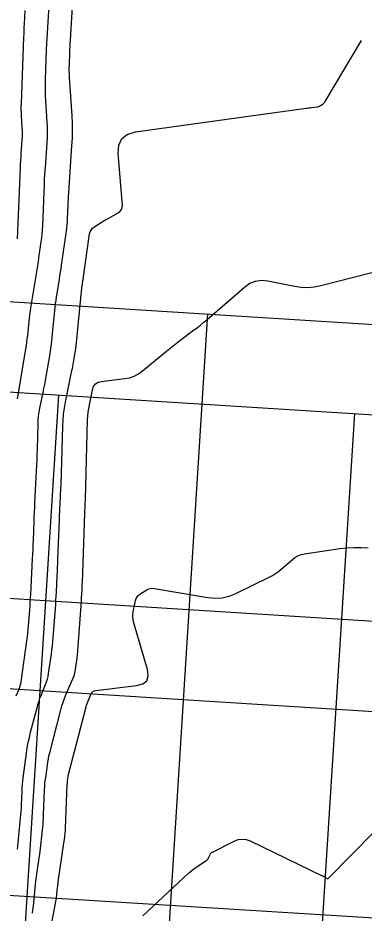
# Model space of a CAD drawing. Extents: x 658976 to 668726, y 639543 to 647196.
# Drawn here: x 661779.9 to 661838.3, y 642005.3 to 642156.4 of the extents above; entities that cross this region are included whole.
import ezdxf

# ---------------------------------------------------------------- set-up
doc = ezdxf.new("R2010")
doc.units = 0
for name, color, linetype in [('Ex_Major Contours', 7, 'Continuous'), ('Ex_Minor Contours', 7, 'Continuous'), ('R_Grid', 7, 'Continuous')]:
    doc.layers.add(name, color=color, linetype=linetype)

msp = doc.modelspace()

# ---------------------------------------------------------------- linework, layer by layer
at = {"layer": 'Ex_Major Contours'}
msp.add_lwpolyline([(661779.87, 642016.14), (661779.92, 642016.66), (661780.37, 642021.39), (661780.42, 642021.95), (661780.46, 642022.52), (661780.5, 642023.08), (661780.52, 642023.65), (661780.62, 642025.91), (661780.65, 642026.47), (661780.69, 642027.04), (661780.74, 642027.6), (661780.81, 642028.16), (661781.37, 642032.36), (661781.5, 642033.24), (661781.66, 642034.12), (661781.84, 642034.99), (661782.05, 642035.86), (661783.19, 642040.24), (661783.32, 642040.71), (661783.47, 642041.18), (661783.63, 642041.64), (661783.82, 642042.1), (661784.57, 642043.91), (661784.75, 642044.37), (661784.89, 642044.83), (661785.01, 642045.3), (661785.09, 642045.79), (661785.56, 642049.03), (661785.65, 642049.73), (661785.74, 642050.44), (661785.81, 642051.14), (661785.86, 642051.85), (661786.23, 642056.77), (661786.28, 642057.46), (661786.32, 642058.15), (661786.36, 642058.84), (661786.4, 642059.53), (661786.54, 642062.29), (661786.58, 642062.98), (661786.61, 642063.67), (661786.64, 642064.36), (661786.66, 642065.05), (661786.91, 642071.85), (661786.93, 642072.49), (661786.96, 642073.14), (661786.99, 642073.78), (661787.02, 642074.43), (661787.15, 642077.01), (661787.19, 642077.66), (661787.21, 642078.3), (661787.24, 642078.95), (661787.26, 642079.59), (661787.47, 642087.52), (661787.52, 642088.54), (661787.62, 642089.56), (661787.76, 642090.57), (661787.94, 642091.57), (661789.03, 642096.92), (661789.1, 642097.26), (661789.16, 642097.6), (661789.23, 642097.94), (661789.29, 642098.28), (661789.52, 642099.64), (661789.57, 642099.99), (661789.62, 642100.33), (661789.67, 642100.67), (661789.71, 642101.02), (661790.69, 642110.88), (661790.71, 642111.03), (661790.73, 642111.19), (661790.75, 642111.34), (661790.78, 642111.5), (661790.88, 642112.11), (661790.9, 642112.27), (661790.93, 642112.42), (661790.95, 642112.58), (661790.97, 642112.73), (661792.01, 642120), (661792.09, 642120.34), (661792.24, 642120.64), (661792.45, 642120.9), (661792.73, 642121.12), (661793.96, 642121.91), (661794.27, 642122.11), (661794.58, 642122.3), (661794.9, 642122.48), (661795.22, 642122.66), (661796.84, 642123.56), (661797.17, 642123.8), (661797.39, 642124.09), (661797.51, 642124.43), (661797.53, 642124.84), (661796.82, 642133.55), (661796.91, 642134.98), (661797.42, 642136.06), (661798.36, 642136.79), (661799.74, 642137.19), (661828.5, 642141.19), (661828.72, 642141.22), (661828.95, 642141.25), (661829.18, 642141.28), (661829.4, 642141.31), (661830.5, 642141.46), (661830.63, 642141.49), (661830.75, 642141.53), (661830.86, 642141.58), (661830.97, 642141.65), (661831.38, 642141.95), (661831.48, 642142.04), (661831.57, 642142.13), (661831.65, 642142.22), (661831.73, 642142.33), (661837.88, 642152.64)], dxfattribs=at)
at = {"layer": 'Ex_Minor Contours'}
for points in [[(661779.62, 642042), (661780.11, 642043.17), (661780.22, 642043.47), (661780.31, 642043.77), (661780.39, 642044.07), (661780.44, 642044.38), (661781.44, 642051.31), (661781.52, 642051.96), (661781.6, 642052.6), (661781.66, 642053.25), (661781.72, 642053.9), (661781.91, 642056.5), (661781.96, 642057.15), (661782, 642057.8), (661782.04, 642058.45), (661782.07, 642059.1), (661782.39, 642065.14), (661782.43, 642065.93), (661782.46, 642066.72), (661782.49, 642067.51), (661782.52, 642068.3), (661782.64, 642071.46), (661782.67, 642072.25), (661782.7, 642073.04), (661782.74, 642073.83), (661782.78, 642074.62), (661783.05, 642079.94), (661783.1, 642080.87), (661783.14, 642081.8), (661783.17, 642082.73), (661783.2, 642083.66), (661783.32, 642087.89), (661783.35, 642088.57), (661783.41, 642089.24), (661783.5, 642089.91), (661783.62, 642090.57), (661784.17, 642093.22), (661784.3, 642093.89), (661784.43, 642094.55), (661784.55, 642095.22), (661784.66, 642095.89), (661785.27, 642099.4), (661785.4, 642100.21), (661785.51, 642101.02), (661785.62, 642101.83), (661785.71, 642102.64), (661786.2, 642107.57), (661786.27, 642108.17), (661786.34, 642108.77), (661786.42, 642109.36), (661786.52, 642109.95), (661786.9, 642112.33), (661787, 642112.92), (661787.09, 642113.51), (661787.18, 642114.11), (661787.27, 642114.7), (661788.08, 642120.42), (661788.15, 642120.96), (661788.21, 642121.5), (661788.25, 642122.05), (661788.28, 642122.59), (661788.37, 642124.77), (661788.4, 642125.31), (661788.42, 642125.86), (661788.45, 642126.4), (661788.49, 642126.95), (661789.03, 642134.86), (661789.1, 642136.13), (661789.12, 642137.39), (661789.11, 642138.65), (661789.04, 642139.91), (661788.62, 642146.45), (661788.59, 642146.96), (661788.58, 642147.48), (661788.58, 642148), (661788.59, 642148.52), (661788.67, 642150.6), (661788.69, 642151.12), (661788.72, 642151.64), (661788.74, 642152.16), (661788.77, 642152.68), (661789.17, 642159.34)], [(661779.82, 642092.16), (661781.25, 642100.55), (661781.35, 642101.12), (661781.43, 642101.7), (661781.5, 642102.28), (661781.57, 642102.86), (661781.8, 642105.19), (661781.86, 642105.77), (661781.93, 642106.35), (661782.02, 642106.92), (661782.11, 642107.5), (661783.05, 642113.27), (661783.16, 642113.94), (661783.26, 642114.6), (661783.36, 642115.27), (661783.46, 642115.94), (661783.84, 642118.63), (661783.93, 642119.3), (661784, 642119.97), (661784.05, 642120.65), (661784.09, 642121.32), (661784.32, 642127.09), (661784.37, 642128.1), (661784.42, 642129.1), (661784.48, 642130.11), (661784.54, 642131.12), (661784.84, 642135.4), (661784.88, 642136.28), (661784.9, 642137.16), (661784.89, 642138.04), (661784.84, 642138.92), (661784.62, 642142.45), (661784.57, 642143.33), (661784.55, 642144.21), (661784.55, 642145.1), (661784.57, 642145.98), (661784.76, 642151.12), (661784.8, 642152.05), (661784.84, 642152.97), (661784.89, 642153.9), (661784.94, 642154.82), (661785.16, 642158.53)], [(661779.86, 642119.13), (661780.35, 642131.21), (661780.37, 642131.78), (661780.4, 642132.35), (661780.44, 642132.92), (661780.47, 642133.5), (661780.64, 642135.93), (661780.67, 642136.43), (661780.68, 642136.93), (661780.67, 642137.43), (661780.65, 642137.93), (661780.52, 642139.94), (661780.49, 642140.44), (661780.48, 642140.94), (661780.48, 642141.44), (661780.49, 642141.95), (661780.91, 642153.17), (661780.94, 642153.74), (661780.96, 642154.31), (661780.99, 642154.87), (661781.02, 642155.44), (661781.16, 642157.72)], [(661782.35, 642005.31), (661782.44, 642005.92), (661782.52, 642006.52), (661782.58, 642007.13), (661782.81, 642009.56), (661782.87, 642010.17), (661782.94, 642010.78), (661783.02, 642011.39), (661783.1, 642011.99), (661783.65, 642015.73), (661783.73, 642016.25), (661783.79, 642016.77), (661783.85, 642017.28), (661783.91, 642017.8), (661784.1, 642019.88), (661784.15, 642020.4), (661784.19, 642020.93), (661784.22, 642021.45), (661784.24, 642021.97), (661784.42, 642026.16), (661784.44, 642026.68), (661784.48, 642027.21), (661784.53, 642027.73), (661784.6, 642028.25), (661784.88, 642030.34), (661784.95, 642030.87), (661785.05, 642031.38), (661785.15, 642031.9), (661785.28, 642032.41), (661787.17, 642039.68), (661787.34, 642040.32), (661787.54, 642040.95), (661787.77, 642041.57), (661788.01, 642042.19), (661789.32, 642045.31), (661789.43, 642045.6), (661789.52, 642045.88), (661789.59, 642046.17), (661789.64, 642046.47), (661789.81, 642047.67), (661789.85, 642047.97), (661789.89, 642048.27), (661789.92, 642048.57), (661789.94, 642048.87), (661790.61, 642057.98), (661790.63, 642058.24), (661790.65, 642058.5), (661790.66, 642058.77), (661790.68, 642059.03), (661790.73, 642060.09), (661790.75, 642060.35), (661790.76, 642060.62), (661790.77, 642060.88), (661790.78, 642061.15), (661791.2, 642072.84), (661791.2, 642073.04), (661791.21, 642073.24), (661791.22, 642073.43), (661791.23, 642073.63), (661791.27, 642074.41), (661791.28, 642074.61), (661791.29, 642074.8), (661791.3, 642075), (661791.3, 642075.2), (661791.67, 642088.6), (661791.7, 642089.24), (661791.76, 642089.88), (661791.85, 642090.52), (661791.97, 642091.15), (661792.48, 642093.68), (661792.67, 642094.25), (661792.99, 642094.67), (661793.44, 642094.95), (661794.02, 642095.1), (661797.89, 642095.56), (661798.73, 642095.71), (661799.51, 642095.98), (661800.25, 642096.37), (661800.94, 642096.86), (661804.95, 642100.18), (661805.51, 642100.64), (661806.08, 642101.09), (661806.65, 642101.54), (661807.23, 642101.97), (661809.55, 642103.71), (661810.13, 642104.15), (661810.7, 642104.6), (661811.26, 642105.06), (661811.81, 642105.53), (661818.13, 642111.02), (661819.02, 642111.65), (661819.98, 642112.03), (661821, 642112.17), (661822.09, 642112.07), (661826.55, 642111.16), (661827.67, 642111), (661828.78, 642110.96), (661829.89, 642111.06), (661830.99, 642111.27), (661857.64, 642118.09)], [(661783.94, 641994.72), (661786.35, 642007.56), (661786.4, 642007.82), (661786.44, 642008.08), (661786.47, 642008.33), (661786.5, 642008.59), (661786.59, 642009.62), (661786.62, 642009.88), (661786.65, 642010.14), (661786.68, 642010.4), (661786.72, 642010.65), (661787.74, 642017.57), (661787.77, 642017.74), (661787.79, 642017.92), (661787.81, 642018.1), (661787.83, 642018.27), (661787.89, 642018.98), (661787.91, 642019.16), (661787.92, 642019.33), (661787.93, 642019.51), (661787.94, 642019.69), (661788.24, 642027.06), (661788.25, 642027.22), (661788.26, 642027.38), (661788.28, 642027.54), (661788.3, 642027.7), (661788.38, 642028.33), (661788.41, 642028.49), (661788.43, 642028.65), (661788.47, 642028.81), (661788.51, 642028.96), (661791.42, 642040.17), (661791.49, 642040.45), (661791.58, 642040.73), (661791.68, 642041), (661791.79, 642041.27), (661792.24, 642042.34), (661792.37, 642042.58), (661792.55, 642042.76), (661792.77, 642042.88), (661793.04, 642042.94), (661799.94, 642043.74), (661800.98, 642044.02), (661801.63, 642044.56), (661801.88, 642045.37), (661801.74, 642046.44), (661799.42, 642054.49), (661799.33, 642054.91), (661799.29, 642055.34), (661799.29, 642055.77), (661799.36, 642056.2), (661799.75, 642058.11), (661799.85, 642058.43), (661800, 642058.71), (661800.21, 642058.96), (661800.48, 642059.16), (661801.67, 642059.9), (661801.98, 642060.06), (661802.29, 642060.15), (661802.62, 642060.19), (661802.96, 642060.16), (661811.94, 642058.62), (661813.16, 642058.51), (661814.35, 642058.58), (661815.52, 642058.85), (661816.66, 642059.3), (661822.31, 642062.06), (661822.84, 642062.35), (661823.36, 642062.66), (661823.85, 642063.01), (661824.32, 642063.4), (661826.15, 642065), (661826.63, 642065.36), (661827.14, 642065.64), (661827.69, 642065.85), (661828.27, 642065.98), (661834.21, 642066.87), (661835.4, 642067.01), (661836.59, 642067.08), (661837.78, 642067.08), (661838.98, 642067.01)], [(661800.99, 642004.88), (661808.68, 642012.07), (661808.98, 642012.34), (661809.28, 642012.59), (661809.6, 642012.83), (661809.93, 642013.06), (661811.68, 642014.21), (661811.8, 642014.3), (661811.9, 642014.4), (661811.99, 642014.52), (661812.06, 642014.66), (661812.31, 642015.22), (661812.38, 642015.36), (661812.47, 642015.47), (661812.58, 642015.57), (661812.71, 642015.64), (661816.41, 642017.51), (661817.07, 642017.76), (661817.73, 642017.85), (661818.4, 642017.77), (661819.07, 642017.53), (661831.21, 642011.66), (661831.3, 642011.61), (661831.4, 642011.56), (661831.49, 642011.51), (661831.59, 642011.45), (661831.95, 642011.23), (661832.04, 642011.19), (661832.13, 642011.19), (661832.21, 642011.21), (661832.29, 642011.27), (661843.76, 642022.89)]]:
    msp.add_lwpolyline(points, dxfattribs=at)
at = {"layer": 'R_Grid'}
for p, q in [((660414.7, 642194.23), (661911.75, 642100.21)), ((660411.57, 642144.33), (661908.62, 642050.31)), ((661799.41, 641906.87), (661811.95, 642106.48)), ((661637.1, 642102.2), (663134.15, 642008.18)), ((660408.44, 642094.43), (661905.49, 642000.41)), ((661771.13, 641843.29), (661786.81, 642092.79)), ((661821.04, 641840.15), (661836.71, 642089.66)), ((661633.97, 642052.3), (663131.02, 641958.27))]:
    msp.add_line(p, q, dxfattribs=at)

doc.saveas('drawing.dxf')
